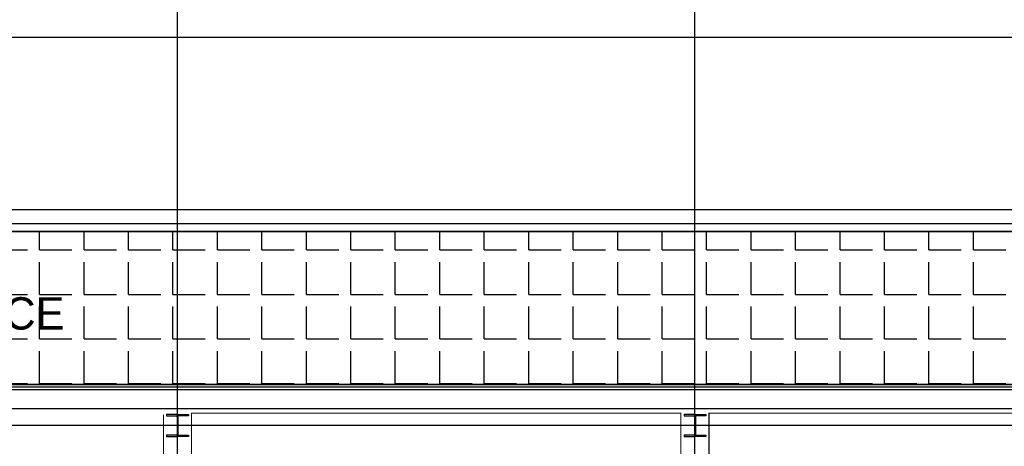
# Model space of a CAD drawing. Header units: millimetres. Extents: x -312551 to 250764, y -35891 to 59426.
# Tile 294 of 316: x 113719 to 122852, y 49692 to 53650. Entities that reach past the tile are written whole.
import ezdxf

# ---------------------------------------------------------------- set-up
doc = ezdxf.new("R2010")
doc.units = ezdxf.units.MM
doc.header["$LTSCALE"] = 2.5
for name, color, linetype in [('GLAZING', 1, 'Continuous'), ('NF ARCH', 4, 'Continuous'), ('NF-AS BUILT', 7, 'Continuous'), ('NF-GRIDS', 252, 'Continuous'), ('NF-Steel columns', 6, 'Continuous'), ('Terrace', 6, 'Continuous'), ('Text', 7, 'Continuous')]:
    doc.layers.add(name, color=color, linetype=linetype)

msp = doc.modelspace()

# ---------------------------------------------------------------- hatches: boundary and pattern name
at = {"layer": 'Terrace'}
h = msp.add_hatch(dxfattribs=at)
h.set_pattern_fill('ANGLE', color=256, scale=1500, style=0)
h.set_pattern_definition([(0, (-2071521.74, -4242199.36), (0, 412.5), [300, -112.5]), (90, (-2071521.74, -4242199.36), (-412.5, 3e-14), [300, -112.5])])
h.paths.add_polyline_path([(110678.8, 51684.5), (110678.8, 50264.5), (134132.8, 50264.5), (134132.8, 51684.5)])

# ---------------------------------------------------------------- linework, layer by layer
at = {"layer": 'GLAZING'}
for p, q in [((134057.8, 50264.5), (110753.8, 50264.5)), ((134057.8, 50239.5), (110753.8, 50239.5)), ((134057.8, 50214.5), (110753.8, 50214.5)), ((134057.8, 50039.5), (110753.8, 50039.5))]:
    msp.add_line(p, q, dxfattribs=at)
at = {"layer": 'NF ARCH'}
for p, q in [((134132.8, 51884.5), (110678.8, 51884.5)), ((110678.8, 51759.5), (134132.8, 51759.5)), ((110678.8, 51684.5), (134132.8, 51684.5))]:
    msp.add_line(p, q, dxfattribs=at)
at = {"layer": 'NF ARCH', "linetype": 'Continuous', "ltscale": 5}
for p, q in [((134040.3, 50264.5), (119682.8, 50264.5)), ((134040.3, 50214.5), (119682.8, 50214.5))]:
    msp.add_line(p, q, dxfattribs=at)
at = {"layer": 'NF-AS BUILT', "const_width": 10}
msp.add_lwpolyline([(141847.8, 50039.5), (141847.8, 49634.5), (141362.8, 49634.5), (141362.8, 53484.5), (134647.8, 53484.5), (134647.8, 49594.5), (134057.8, 49594.5), (134057.8, 49999.5), (127502.8, 49999.5), (127502.8, 49679.5), (126862.8, 49679.5), (126862.8, 49999.5), (120112.8, 49999.5), (120112.8, 49579.5), (119852.8, 49579.5), (119852.8, 49999.5), (115312.8, 49999.5), (115312.8, 49584.5), (115052.8, 49584.5), (115052.8, 49986.1)], dxfattribs=at)
at = {"layer": 'NF-GRIDS'}
for p, q in [((115182.8, -27784), (115182.8, 58409.3)), ((119982.8, -27784), (119982.8, 58409.3)), ((164549.8, 53484.5), (84521.8, 53484.5)), ((164549.8, 51684.5), (84521.8, 51684.5)), ((164549.8, 49884.5), (84521.8, 49884.5))]:
    msp.add_line(p, q, dxfattribs=at)
at = {"layer": 'NF-Steel columns', "color": 2}
for points in [[(115182.8, 49986.1), (115081.2, 49986.1), (115081.2, 49975.1), (115168.4, 49975.1, -0.414214), (115179.1, 49964.4), (115179.1, 49804.6, -0.414214), (115168.4, 49793.9), (115081.2, 49793.9), (115081.2, 49782.9), (115182.8, 49782.9)], [(115182.8, 49986.1), (115284.4, 49986.1), (115284.4, 49975.1), (115197.1, 49975.1, 0.414214), (115186.4, 49964.4), (115186.4, 49804.6, 0.414214), (115197.1, 49793.9), (115284.4, 49793.9), (115284.4, 49782.9), (115182.8, 49782.9)], [(119982.8, 49986.1), (119881.2, 49986.1), (119881.2, 49975.1), (119968.4, 49975.1, -0.414214), (119979.1, 49964.4), (119979.1, 49804.6, -0.414214), (119968.4, 49793.9), (119881.2, 49793.9), (119881.2, 49782.9), (119982.8, 49782.9)], [(119982.8, 49986.1), (120084.4, 49986.1), (120084.4, 49975.1), (119997.1, 49975.1, 0.414214), (119986.4, 49964.4), (119986.4, 49804.6, 0.414214), (119997.1, 49793.9), (120084.4, 49793.9), (120084.4, 49782.9), (119982.8, 49782.9)]]:
    msp.add_lwpolyline(points, format="xyb", dxfattribs=at)
at = {"layer": 'Terrace'}
msp.add_lwpolyline([(110678.8, 51684.5), (110678.8, 50264.5), (134132.8, 50264.5), (134132.8, 51684.5)], close=True, dxfattribs=at)

# ---------------------------------------------------------------- texts
at = {"layer": 'Text'}
msp.add_text('TERRACE', height=300, dxfattribs=at).set_placement((112217.5, 50774.7))

doc.saveas('drawing.dxf')
